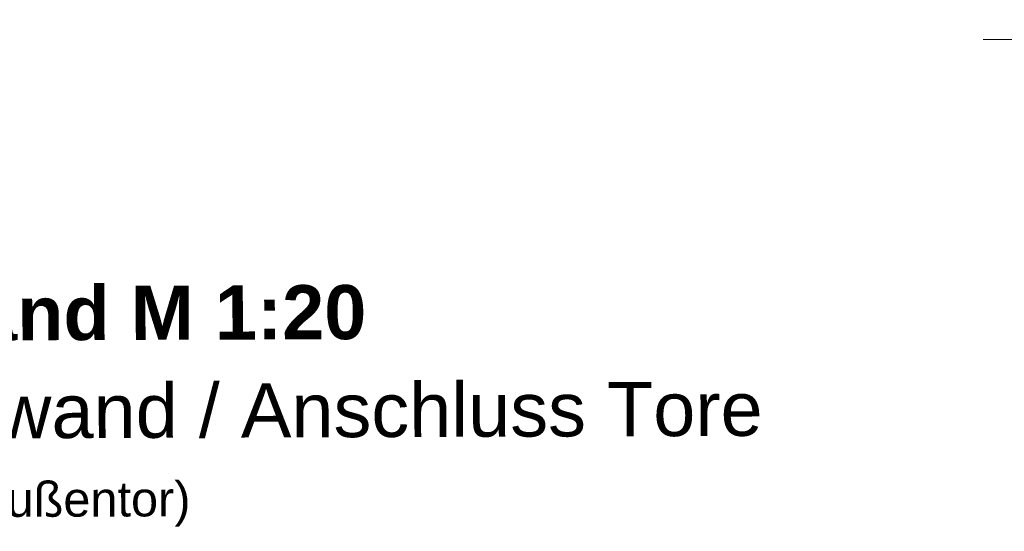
# Model space of a CAD drawing. Header units: metres. Extents: x 1316.5 to 1415.3, y -94.1 to -52.
# Tile 482 of 656: x 1401 to 1402.3, y -72.6 to -71.9. Entities that reach past the tile are written whole.
import ezdxf

# ---------------------------------------------------------------- set-up
doc = ezdxf.new("R2010")
doc.units = ezdxf.units.M
doc.linetypes.add('AUSGEZOGEN', pattern=[0])
doc.linetypes.add('GETRENNT2_S10', pattern=[0.045, 0.02, -0.01, 0, -0.005, 0, -0.01])
doc.layers.add('XR$4$Text 1_50', color=3, linetype='AUSGEZOGEN', lineweight=18)
doc.layers.add('XR$4$Wand Mauerwerk tr_1', color=42, linetype='AUSGEZOGEN', lineweight=18)
doc.styles.add('ARIAL', font='arial.ttf')

msp = doc.modelspace()

# ---------------------------------------------------------------- linework, layer by layer
at = {"layer": 'XR$4$Wand Mauerwerk tr_1', "color": 7, "linetype": 'GETRENNT2_S10', "lineweight": 13, "transparency": 33554687}
msp.add_line((1401.6965, -71.3544), (1401.6965, -71.9368), dxfattribs=at)
at = {"layer": 'XR$4$Wand Mauerwerk tr_1', "color": 7, "linetype": 'AUSGEZOGEN', "lineweight": 13, "transparency": 33554687}
msp.add_line((1402.2942, -71.9348), (1402.6442, -71.9348), dxfattribs=at)

# ---------------------------------------------------------------- texts
at = {"layer": 'XR$4$Text 1_50', "color": 3, "linetype": 'AUSGEZOGEN', "lineweight": 25, "transparency": 33554687, "insert": (1399.8997, -72.1305), "char_height": 0.07, "width": 2.155989, "attachment_point": 1, "rotation": 0.1872, "line_spacing_factor": 1.084337, "style": 'ARIAL'}
msp.add_mtext('\\A1;{\\fArial|i0|b1;\\H0.070000;\\W1.000000;\\C3;Detail D005a}\\P{\\fArial|i0|b1;\\H0.070000;\\W1.000000;\\C3;Eckausbildung Hallenwand M 1:20}\\P{\\fArial|i0|b0;\\H0.070000;\\W1.000000;\\C3;Regelschnitt Halle Paneelwand / Anschluss Tore}\\P{\\fArial|i0|b0;\\H0.045000;\\W1.000000;\\C3;(dargestellt Achsen 1/B; mit Anschluss Außentor)}\\P', dxfattribs=at)

doc.saveas('drawing.dxf')
